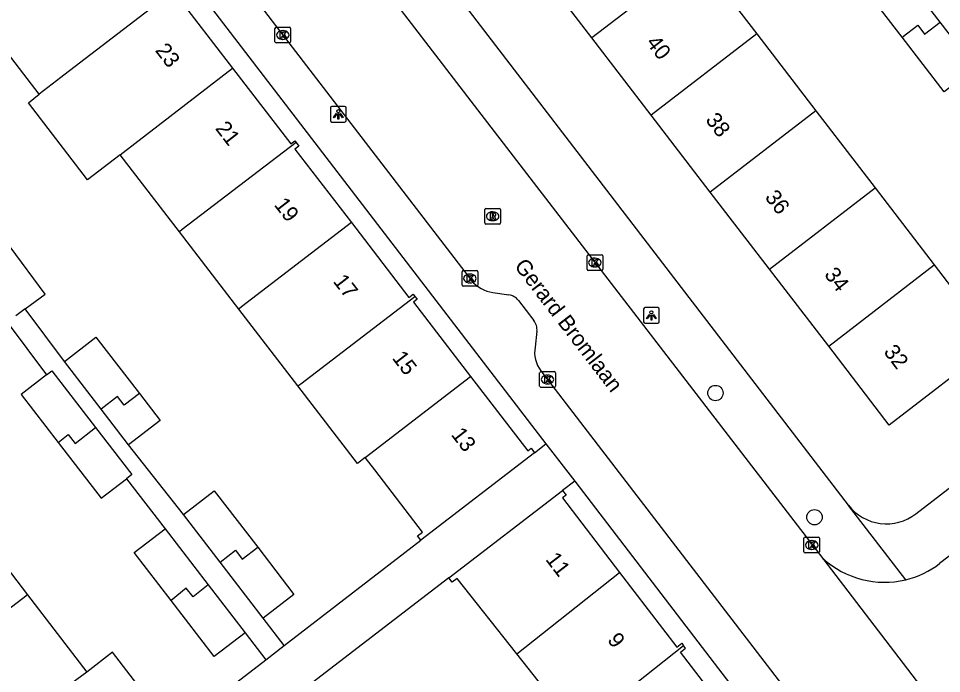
# Model space of a CAD drawing. Extents: x 159353 to 160616, y 385893 to 387321.
# Drawn here: x 159828.8 to 159887.7, y 386792.4 to 386834.1 of the extents above; entities that cross this region are included whole.
import ezdxf

# ---------------------------------------------------------------- set-up
doc = ezdxf.new("R2010")
doc.units = 0
for name, color, linetype in [('IMGEO_Boom', 7, 'Continuous'), ('IMGEO_Kolk', 7, 'Continuous'), ('IMGEO_Lichtpunt', 7, 'Continuous'), ('IMGEO_Openbare_ruimte_label', 7, 'Continuous'), ('IMGEO_Pand', 7, 'Continuous'), ('IMGEO_Pand_nummerreeks', 7, 'Continuous'), ('IMGEO_Rijbaan_lokaal_open', 7, 'Continuous'), ('IMGEO_Rioolput', 7, 'Continuous'), ('IMGEO_Voetpad_open', 7, 'Continuous')]:
    doc.layers.add(name, color=color, linetype=linetype)

msp = doc.modelspace()

# ---------------------------------------------------------------- linework, layer by layer
at = {"layer": 'IMGEO_Boom'}
for centre in [(159873.277, 386810.25), (159879.602, 386802.325)]:
    msp.add_circle(centre, 0.489, dxfattribs=at)
at = {"layer": 'IMGEO_Kolk'}
for p, q in [((159845.162, 386832.666), (159845.162, 386833.518)), ((159845.237, 386833.592), (159846.089, 386833.592)), ((159846.163, 386833.518), (159846.163, 386832.666)), ((159845.65, 386833.372), (159845.675, 386833.372)), ((159846.089, 386832.592), (159845.237, 386832.592)), ((159845.673, 386832.812), (159845.648, 386832.812)), ((159865.081, 386818.148), (159865.081, 386819)), ((159865.156, 386819.074), (159866.008, 386819.074)), ((159865.569, 386818.854), (159865.594, 386818.854)), ((159866.082, 386819), (159866.082, 386818.148)), ((159865.592, 386818.294), (159865.567, 386818.294)), ((159857.104, 386817.132), (159857.104, 386817.984)), ((159857.179, 386818.058), (159858.031, 386818.058)), ((159857.592, 386817.838), (159857.617, 386817.838)), ((159858.105, 386817.984), (159858.105, 386817.132)), ((159866.008, 386818.074), (159865.156, 386818.074)), ((159858.031, 386817.058), (159857.179, 386817.058)), ((159857.615, 386817.278), (159857.59, 386817.278)), ((159862.058, 386810.686), (159862.058, 386811.538)), ((159862.133, 386811.612), (159862.985, 386811.612)), ((159862.546, 386811.392), (159862.571, 386811.392)), ((159863.059, 386811.538), (159863.059, 386810.686)), ((159862.985, 386810.612), (159862.133, 386810.612)), ((159862.569, 386810.832), (159862.544, 386810.832)), ((159879.004, 386801.052), (159879.856, 386801.052)), ((159878.929, 386800.126), (159878.929, 386800.978)), ((159879.417, 386800.832), (159879.442, 386800.832)), ((159879.93, 386800.978), (159879.93, 386800.126)), ((159879.856, 386800.052), (159879.004, 386800.052)), ((159879.44, 386800.272), (159879.415, 386800.272))]:
    msp.add_line(p, q, dxfattribs=at)
for points in [[(159845.162, 386832.666), (159845.162, 386833.518)], [(159845.237, 386833.592), (159846.089, 386833.592)], [(159846.163, 386833.518), (159846.163, 386832.666)], [(159845.483, 386833.292), (159845.606, 386833.292), (159845.606, 386833.141), (159845.736, 386833.292), (159845.9, 386833.292), (159845.754, 386833.141), (159845.907, 386832.892), (159845.755, 386832.892), (159845.67, 386833.056), (159845.606, 386832.989), (159845.606, 386832.892), (159845.483, 386832.892), (159845.483, 386833.292)], [(159846.089, 386832.592), (159845.237, 386832.592)], [(159865.081, 386818.148), (159865.081, 386819)], [(159865.156, 386819.074), (159866.008, 386819.074)], [(159865.402, 386818.774), (159865.525, 386818.774), (159865.525, 386818.623), (159865.655, 386818.774), (159865.819, 386818.774), (159865.673, 386818.623), (159865.826, 386818.374), (159865.674, 386818.374), (159865.589, 386818.538), (159865.525, 386818.471), (159865.525, 386818.374), (159865.402, 386818.374), (159865.402, 386818.774)], [(159866.082, 386819), (159866.082, 386818.148)], [(159857.104, 386817.132), (159857.104, 386817.984)], [(159857.179, 386818.058), (159858.031, 386818.058)], [(159857.425, 386817.758), (159857.548, 386817.758), (159857.548, 386817.607), (159857.678, 386817.758), (159857.842, 386817.758), (159857.696, 386817.607), (159857.849, 386817.358), (159857.697, 386817.358), (159857.612, 386817.522), (159857.548, 386817.455), (159857.548, 386817.358), (159857.425, 386817.358), (159857.425, 386817.758)], [(159858.105, 386817.984), (159858.105, 386817.132)], [(159866.008, 386818.074), (159865.156, 386818.074)], [(159858.031, 386817.058), (159857.179, 386817.058)], [(159862.058, 386810.686), (159862.058, 386811.538)], [(159862.133, 386811.612), (159862.985, 386811.612)], [(159862.379, 386811.312), (159862.502, 386811.312), (159862.502, 386811.161), (159862.632, 386811.312), (159862.796, 386811.312), (159862.65, 386811.161), (159862.803, 386810.912), (159862.651, 386810.912), (159862.566, 386811.076), (159862.502, 386811.009), (159862.502, 386810.912), (159862.379, 386810.912), (159862.379, 386811.312)], [(159863.059, 386811.538), (159863.059, 386810.686)], [(159862.985, 386810.612), (159862.133, 386810.612)], [(159879.004, 386801.052), (159879.856, 386801.052)], [(159878.929, 386800.126), (159878.929, 386800.978)], [(159879.25, 386800.752), (159879.373, 386800.752), (159879.373, 386800.601), (159879.503, 386800.752), (159879.667, 386800.752), (159879.521, 386800.601), (159879.674, 386800.352), (159879.522, 386800.352), (159879.437, 386800.516), (159879.373, 386800.449), (159879.373, 386800.352), (159879.25, 386800.352), (159879.25, 386800.752)], [(159879.93, 386800.978), (159879.93, 386800.126)], [(159879.856, 386800.052), (159879.004, 386800.052)]]:
    msp.add_lwpolyline(points, dxfattribs=at)
for centre, start, end in [((159845.239, 386833.516), 91.55205, 178.44795), ((159845.239, 386833.516), 91.55205, 178.44795), ((159846.087, 386833.516), 1.55205, 88.44795), ((159846.087, 386833.516), 1.55205, 88.44795), ((159845.239, 386832.668), 181.55205, 268.44795), ((159845.239, 386832.668), 181.55205, 268.44795), ((159846.087, 386832.668), 271.55205, 358.44795), ((159846.087, 386832.668), 271.55205, 358.44795), ((159865.158, 386818.998), 91.55205, 178.44795), ((159865.158, 386818.998), 91.55205, 178.44795), ((159866.006, 386818.998), 1.55205, 88.44795), ((159866.006, 386818.998), 1.55205, 88.44795), ((159865.158, 386818.15), 181.55205, 268.44795), ((159865.158, 386818.15), 181.55205, 268.44795), ((159866.006, 386818.15), 271.55205, 358.44795), ((159866.006, 386818.15), 271.55205, 358.44795), ((159857.181, 386817.982), 91.55205, 178.44795), ((159857.181, 386817.982), 91.55205, 178.44795), ((159858.029, 386817.982), 1.55205, 88.44795), ((159858.029, 386817.982), 1.55205, 88.44795), ((159857.181, 386817.134), 181.55205, 268.44795), ((159857.181, 386817.134), 181.55205, 268.44795), ((159858.029, 386817.134), 271.55205, 358.44795), ((159858.029, 386817.134), 271.55205, 358.44795), ((159862.135, 386811.536), 91.55205, 178.44795), ((159862.135, 386811.536), 91.55205, 178.44795), ((159862.983, 386811.536), 1.55205, 88.44795), ((159862.983, 386811.536), 1.55205, 88.44795), ((159862.135, 386810.688), 181.55205, 268.44795), ((159862.135, 386810.688), 181.55205, 268.44795), ((159862.983, 386810.688), 271.55205, 358.44795), ((159862.983, 386810.688), 271.55205, 358.44795), ((159879.006, 386800.976), 91.55205, 178.44795), ((159879.006, 386800.976), 91.55205, 178.44795), ((159879.854, 386800.976), 1.55205, 88.44795), ((159879.854, 386800.976), 1.55205, 88.44795), ((159879.006, 386800.128), 181.55205, 268.44795), ((159879.006, 386800.128), 181.55205, 268.44795), ((159879.854, 386800.128), 271.55205, 358.44795), ((159879.854, 386800.128), 271.55205, 358.44795)]:
    msp.add_arc(centre, 0.0765, start, end, dxfattribs=at)
for centre, major_axis, ratio, start_param, end_param in [((159845.649, 386833.092), (-0.387, 0.002), 0.722429, 4.712389, 7.853982), ((159845.674, 386833.092), (-0.39, 0.002), 0.717154, 1.570796, 4.712389), ((159865.568, 386818.574), (-0.387, 0.002), 0.722429, 4.712389, 7.853982), ((159865.593, 386818.574), (-0.39, 0.002), 0.717154, 1.570796, 4.712389), ((159857.591, 386817.558), (-0.387, 0.002), 0.722429, 4.712389, 7.853982), ((159857.616, 386817.558), (-0.39, 0.002), 0.717154, 1.570796, 4.712389), ((159862.545, 386811.112), (-0.387, 0.002), 0.722429, 4.712389, 7.853982), ((159862.57, 386811.112), (-0.39, 0.002), 0.717154, 1.570796, 4.712389), ((159879.416, 386800.552), (-0.387, 0.002), 0.722429, 4.712389, 7.853982), ((159879.441, 386800.552), (-0.39, 0.002), 0.717154, 1.570796, 4.712389)]:
    msp.add_ellipse(centre, major_axis=major_axis, ratio=ratio, start_param=start_param, end_param=end_param, dxfattribs=at)
at = {"layer": 'IMGEO_Lichtpunt'}
for p, q in [((159848.708, 386828.438), (159848.708, 386827.631)), ((159848.708, 386828.438), (159848.708, 386827.631)), ((159849.61, 386828.533), (159848.802, 386828.533)), ((159849.61, 386828.533), (159848.802, 386828.533)), ((159849.704, 386827.631), (159849.704, 386828.438)), ((159849.704, 386827.631), (159849.704, 386828.438)), ((159848.802, 386827.537), (159849.61, 386827.537)), ((159848.802, 386827.537), (159849.61, 386827.537)), ((159868.693, 386815.602), (159868.693, 386814.795)), ((159868.693, 386815.602), (159868.693, 386814.795)), ((159869.595, 386815.697), (159868.787, 386815.697)), ((159869.595, 386815.697), (159868.787, 386815.697)), ((159869.689, 386814.795), (159869.689, 386815.602)), ((159869.689, 386814.795), (159869.689, 386815.602)), ((159868.787, 386814.701), (159869.595, 386814.701)), ((159868.787, 386814.701), (159869.595, 386814.701))]:
    msp.add_line(p, q, dxfattribs=at)
for points in [[(159849.082, 386828.102), (159849.121, 386828.074), (159848.933, 386827.812), (159848.895, 386827.839), (159849.082, 386828.102)], [(159849.184, 386828.054), (159849.231, 386828.054), (159849.231, 386827.732), (159849.184, 386827.732), (159849.184, 386828.054)], [(159849.294, 386828.074), (159849.332, 386828.101), (159849.519, 386827.839), (159849.48, 386827.811), (159849.294, 386828.074)], [(159869.067, 386815.266), (159869.106, 386815.238), (159868.918, 386814.976), (159868.88, 386815.003), (159869.067, 386815.266)], [(159869.169, 386815.218), (159869.216, 386815.218), (159869.216, 386814.896), (159869.169, 386814.896), (159869.169, 386815.218)], [(159869.279, 386815.238), (159869.317, 386815.265), (159869.504, 386815.003), (159869.465, 386814.975), (159869.279, 386815.238)]]:
    msp.add_lwpolyline(points, dxfattribs=at)
for centre in [(159849.207, 386828.236), (159869.192, 386815.4)]:
    msp.add_circle(centre, 0.0994, dxfattribs=at)
for centre, start, end in [((159848.802, 386828.438), 90, 180), ((159848.802, 386828.438), 90, 180), ((159849.61, 386828.438), 0, 90), ((159849.61, 386828.438), 0, 90), ((159848.802, 386827.631), 180, 270), ((159848.802, 386827.631), 180, 270), ((159849.61, 386827.631), 270, 0), ((159849.61, 386827.631), 270, 360), ((159868.787, 386815.602), 90, 180), ((159868.787, 386815.602), 90, 180), ((159869.595, 386815.602), 0, 90), ((159869.595, 386815.602), 0, 90), ((159868.787, 386814.795), 180, 270), ((159868.787, 386814.795), 180, 270), ((159869.595, 386814.795), 270, 0), ((159869.595, 386814.795), 270, 360)]:
    msp.add_arc(centre, 0.0946, start, end, dxfattribs=at)
at = {"layer": 'IMGEO_Pand'}
for points in [[(159865.395, 386832.904), (159861.617, 386837.82)], [(159872.133, 386838.087), (159865.395, 386832.904)], [(159872.133, 386838.087), (159875.912, 386833.171)], [(159885.198, 386832.952), (159882.937, 386835.883), (159884.923, 386837.414)], [(159887.615, 386833.923), (159884.923, 386837.414)], [(159838.937, 386836.112), (159831.68, 386830.523), (159831.489, 386830.375), (159830.118, 386829.314)], [(159838.937, 386836.112), (159839.079, 386835.928), (159838.804, 386835.717), (159842.453, 386830.975)], [(159830.118, 386829.314), (159826.329, 386834.229), (159827.707, 386835.291)], [(159885.198, 386832.952), (159886.191, 386833.712), (159886.615, 386833.157), (159887.615, 386833.923)], [(159889.872, 386830.996), (159887.615, 386833.923)], [(159869.174, 386827.988), (159865.395, 386832.904)], [(159875.912, 386833.171), (159869.174, 386827.988)], [(159875.912, 386833.171), (159879.69, 386828.256)], [(159889.872, 386830.996), (159887.887, 386829.465), (159885.198, 386832.952)], [(159835.273, 386825.457), (159835.461, 386825.602), (159842.453, 386830.975)], [(159842.453, 386830.975), (159846.168, 386826.146), (159846.422, 386826.342), (159846.509, 386826.228)], [(159835.273, 386825.457), (159833.199, 386823.861), (159829.418, 386828.776), (159830.118, 386829.314)], [(159879.69, 386828.256), (159872.952, 386823.073)], [(159879.69, 386828.256), (159883.469, 386823.34)], [(159872.952, 386823.073), (159869.174, 386827.988)], [(159846.509, 386826.228), (159839.242, 386820.68), (159839.058, 386820.537)], [(159846.509, 386826.228), (159846.681, 386826.005), (159846.433, 386825.814), (159850.039, 386821.126)], [(159839.058, 386820.537), (159835.273, 386825.457)], [(159876.73, 386818.157), (159872.952, 386823.073)], [(159876.73, 386818.157), (159883.469, 386823.34)], [(159883.469, 386823.34), (159887.247, 386818.424)], [(159850.039, 386821.126), (159843.035, 386815.743), (159842.853, 386815.604)], [(159850.039, 386821.126), (159853.71, 386816.354), (159853.979, 386816.56), (159854.098, 386816.405)], [(159842.853, 386815.604), (159839.058, 386820.537)], [(159829.224, 386815.619), (159830.489, 386816.56), (159828.251, 386819.568)], [(159880.509, 386813.241), (159876.73, 386818.157)], [(159887.247, 386818.424), (159888.071, 386817.353), (159891.118, 386813.388), (159884.378, 386808.207), (159880.509, 386813.241)], [(159880.509, 386813.241), (159887.247, 386818.424)], [(159846.626, 386810.701), (159846.804, 386810.837), (159854.098, 386816.405)], [(159854.098, 386816.405), (159854.233, 386816.23), (159853.996, 386816.048), (159857.639, 386811.313)], [(159829.224, 386815.619), (159828.62, 386815.17)], [(159846.626, 386810.701), (159842.853, 386815.604)], [(159831.719, 386812.265), (159833.734, 386813.818), (159836.506, 386810.221)], [(159834.059, 386809.229), (159831.719, 386812.265)], [(159830.572, 386811.404), (159830.922, 386811.674), (159833.714, 386808.051)], [(159830.572, 386811.404), (159828.956, 386810.159), (159831.312, 386807.102)], [(159850.924, 386806.136), (159857.639, 386811.313)], [(159857.639, 386811.313), (159861.297, 386806.558), (159861.517, 386806.728), (159861.737, 386806.442)], [(159850.924, 386806.136), (159850.43, 386805.756), (159846.626, 386810.701)], [(159836.506, 386810.221), (159835.531, 386809.476), (159835.107, 386810.03), (159834.059, 386809.229)], [(159836.506, 386810.221), (159837.83, 386808.502), (159835.815, 386806.95)], [(159835.815, 386806.95), (159834.059, 386809.229)], [(159831.312, 386807.102), (159831.962, 386807.604), (159832.399, 386807.036), (159833.714, 386808.051)], [(159833.714, 386808.051), (159836.028, 386805.047), (159835.681, 386804.779)], [(159831.312, 386807.102), (159834.062, 386803.532), (159835.681, 386804.779)], [(159861.737, 386806.442), (159854.477, 386800.858)], [(159854.477, 386800.858), (159854.264, 386801.136), (159854.582, 386801.38), (159851.533, 386805.344), (159850.924, 386806.136)], [(159839.318, 386802.501), (159841.284, 386804.015), (159844.06, 386800.408)], [(159856.26, 386798.449), (159863.526, 386804.025)], [(159863.526, 386804.025), (159863.743, 386803.741), (159863.509, 386803.561), (159867.163, 386798.8)], [(159825.589, 386802.283), (159829.36, 386797.374)], [(159841.662, 386799.456), (159839.318, 386802.501)], [(159838.526, 386797.02), (159836.181, 386800.064), (159838.147, 386801.579)], [(159838.147, 386801.579), (159840.903, 386798.003)], [(159841.662, 386799.456), (159842.65, 386800.213), (159843.078, 386799.655), (159844.06, 386800.408)], [(159844.06, 386800.408), (159846.373, 386797.403), (159844.407, 386795.89)], [(159844.407, 386795.89), (159841.662, 386799.456)], [(159860.594, 386793.607), (159867.163, 386798.8)], [(159867.163, 386798.8), (159870.815, 386794.041), (159871.127, 386794.281), (159871.249, 386794.122)], [(159860.594, 386793.607), (159856.792, 386798.416), (159856.474, 386798.172), (159856.26, 386798.449)], [(159840.903, 386798.003), (159839.935, 386797.237), (159839.498, 386797.789), (159838.526, 386797.02)], [(159840.903, 386798.003), (159843.253, 386794.952)], [(159829.36, 386797.374), (159829.063, 386797.146), (159821.78, 386791.578)], [(159829.36, 386797.374), (159833.147, 386792.444)], [(159843.253, 386794.952), (159841.287, 386793.437), (159838.526, 386797.02)], [(159871.249, 386794.122), (159864.442, 386788.74)], [(159874.69, 386788.972), (159871.048, 386793.717), (159871.37, 386793.964), (159871.249, 386794.122)], [(159838.668, 386788.677), (159834.799, 386793.713), (159833.147, 386792.444)], [(159864.442, 386788.74), (159860.594, 386793.607)], [(159833.147, 386792.444), (159832.523, 386791.964), (159825.88, 386786.89)]]:
    msp.add_lwpolyline(points, dxfattribs=at)
at = {"layer": 'IMGEO_Rijbaan_lokaal_open'}
for points in [[(159821.703, 386875.767), (159843.84, 386846.887), (159858.094, 386828.317), (159880.143, 386799.688)], [(159816.14, 386871.504), (159857.697, 386817.439)], [(159859.079, 386816.66), (159860.093, 386816.506)], [(159860.703, 386816.156), (159861.678, 386814.887)], [(159861.886, 386814.189), (159861.762, 386813.185)], [(159862.134, 386811.668), (159863.962, 386809.288), (159892.377, 386772.307)], [(159894.279, 386804.465), (159887.587, 386799.368)], [(159880.143, 386799.688), (159889.839, 386787.01), (159889.895, 386787.011)]]:
    msp.add_lwpolyline(points, dxfattribs=at)
for centre, radius, start, end in [((159859.434, 386818.906), 2.274, 220.17608, 261.00611), ((159860.018, 386815.668), 0.841, 35.44353, 84.8646), ((159860.935, 386814.286), 0.955, 354.18863, 38.99888), ((159863.752, 386812.869), 2.015, 170.97022, 216.58625), ((159884.077, 386804.046), 5.871, 227.92694, 283.27687), ((159884.081, 386803.912), 5.739, 283.54777, 307.6584)]:
    msp.add_arc(centre, radius, start, end, dxfattribs=at)
at = {"layer": 'IMGEO_Rioolput'}
for p, q in [((159858.557, 386821.104), (159858.557, 386821.956)), ((159858.632, 386822.03), (159859.484, 386822.03)), ((159859.045, 386821.81), (159859.07, 386821.81)), ((159859.558, 386821.956), (159859.558, 386821.104)), ((159859.068, 386821.25), (159859.043, 386821.25)), ((159859.484, 386821.03), (159858.632, 386821.03))]:
    msp.add_line(p, q, dxfattribs=at)
for points in [[(159858.557, 386821.104), (159858.557, 386821.956)], [(159858.632, 386822.03), (159859.484, 386822.03)], [(159859.146, 386821.728), (159858.894, 386821.73), (159858.894, 386821.33)], [(159859.558, 386821.956), (159859.558, 386821.104)], [(159858.894, 386821.33), (159859.018, 386821.33), (159859.018, 386821.492), (159859.029, 386821.492)], [(159859.072, 386821.649), (159859.018, 386821.649), (159859.018, 386821.568)], [(159859.018, 386821.568), (159859.07, 386821.568)], [(159859.076, 386821.463), (159859.147, 386821.33), (159859.287, 386821.33), (159859.222, 386821.456)], [(159859.484, 386821.03), (159858.632, 386821.03)]]:
    msp.add_lwpolyline(points, dxfattribs=at)
for centre, radius, start, end in [((159858.634, 386821.954), 0.0765, 91.55205, 178.44795), ((159858.634, 386821.954), 0.0765, 91.55205, 178.44795), ((159859.145, 386821.618), 0.109, 350.36119, 89.41601), ((159859.482, 386821.954), 0.0765, 1.55205, 88.44795), ((159859.482, 386821.954), 0.0765, 1.55205, 88.44795), ((159858.634, 386821.106), 0.0765, 181.55205, 268.44795), ((159858.634, 386821.106), 0.0765, 181.55205, 268.44795), ((159859.028, 386821.439), 0.0533, 26.02933, 88.69889), ((159859.054, 386821.757), 0.19, 274.7715, 282.96867), ((159859.078, 386821.553), 0.0964, 77.00612, 93.18647), ((159859.092, 386821.61), 0.0378, 276.66336, 79.67722), ((159859.143, 386821.618), 0.112, 277.58423, 350.98172), ((159859.127, 386821.403), 0.108, 29.51342, 73.79051), ((159859.482, 386821.106), 0.0765, 271.55205, 358.44795), ((159859.482, 386821.106), 0.0765, 271.55205, 358.44795)]:
    msp.add_arc(centre, radius, start, end, dxfattribs=at)
for centre, major_axis, ratio, start_param, end_param in [((159859.044, 386821.53), (-0.387, 0.002), 0.722429, 4.712389, 7.853982), ((159859.069, 386821.53), (-0.39, 0.002), 0.717154, 1.570796, 4.712389)]:
    msp.add_ellipse(centre, major_axis=major_axis, ratio=ratio, start_param=start_param, end_param=end_param, dxfattribs=at)
at = {"layer": 'IMGEO_Voetpad_open'}
for points in [[(159881.774, 386803.094), (159822.908, 386879.759)], [(159811.142, 386863.669), (159816.082, 386867.396), (159862.444, 386806.998)], [(159831.719, 386812.265), (159829.224, 386815.619)], [(159828.073, 386814.763), (159830.572, 386811.404)], [(159886.065, 386802.535), (159898.945, 386812.449)], [(159839.318, 386802.501), (159835.815, 386806.95)], [(159861.737, 386806.442), (159862.444, 386806.998)], [(159862.444, 386806.998), (159864.301, 386804.62)], [(159835.681, 386804.779), (159838.147, 386801.579)], [(159864.301, 386804.62), (159863.526, 386804.025)], [(159864.301, 386804.62), (159890.713, 386770.139)], [(159885.425, 386798.332), (159881.776, 386803.074), (159881.774, 386803.094)], [(159845.755, 386794.14), (159854.477, 386800.858)], [(159856.26, 386798.449), (159847.536, 386791.757)], [(159845.755, 386794.14), (159844.407, 386795.89)], [(159843.253, 386794.952), (159844.577, 386793.233)], [(159844.577, 386793.233), (159845.755, 386794.14)], [(159838.668, 386788.677), (159844.577, 386793.233)]]:
    msp.add_lwpolyline(points, dxfattribs=at)
msp.add_arc((159884.198, 386804.954), 3.056, 217.49843, 307.65702, dxfattribs=at)

# ---------------------------------------------------------------- texts
at = {"layer": 'IMGEO_Openbare_ruimte_label'}
msp.add_text('Gerard Bromlaan', height=1, rotation=307.52317, dxfattribs=at).set_placement((159860.398, 386818.345))
at = {"layer": 'IMGEO_Pand_nummerreeks'}
for s, rotation, p in [('23', 307.61447, (159837.475, 386832.101)), ('40', 307.54693, (159868.813, 386832.594)), ('21', 307.61316, (159841.312, 386827.123)), ('38', 307.54693, (159872.604, 386827.661)), ('36', 307.54693, (159876.394, 386822.73)), ('19', 307.61316, (159845.066, 386822.251)), ('34', 307.54693, (159880.185, 386817.797)), ('17', 307.61316, (159848.833, 386817.361)), ('15', 307.61316, (159852.6, 386812.472)), ('32', 307.54693, (159883.975, 386812.867)), ('13', 307.61316, (159856.367, 386807.583)), ('11', 307.46696, (159862.393, 386799.624)), ('9', 307.46696, (159866.337, 386794.479))]:
    msp.add_text(s, height=1, rotation=rotation, dxfattribs=at).set_placement(p)

doc.saveas('drawing.dxf')
